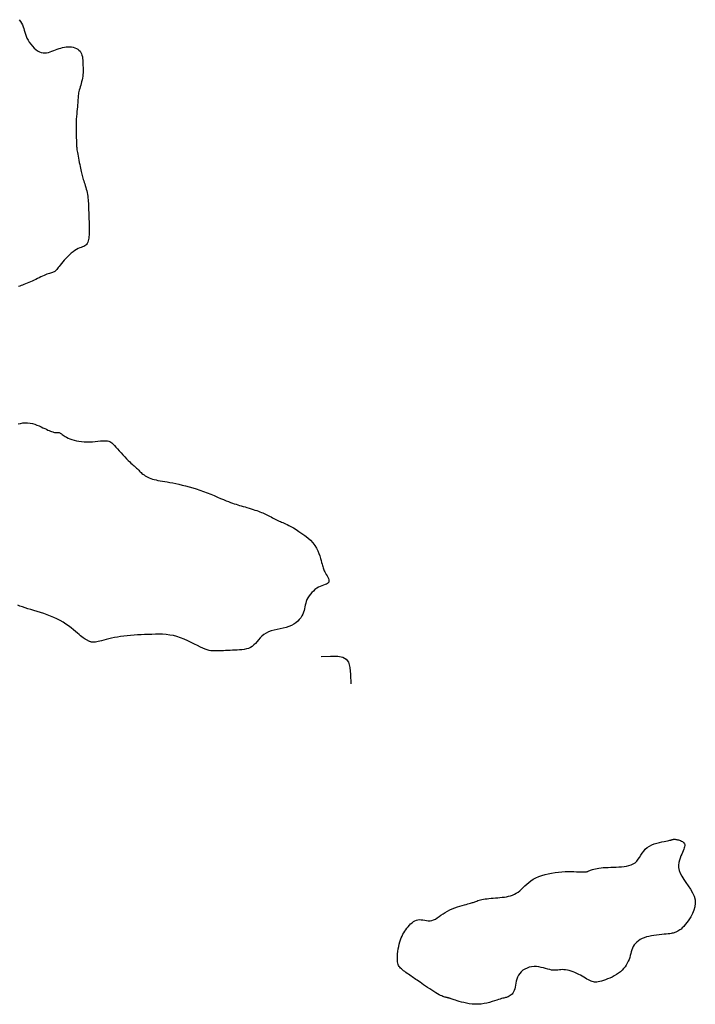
# Model space of a CAD drawing. Header units: millimetres. Extents: x 32690613 to 32693367, y 5343692 to 5344708.
# Tile 731 of 1009: x 32693033 to 32693057, y 5343862 to 5343896. Entities that reach past the tile are written whole.
import ezdxf

# ---------------------------------------------------------------- set-up
doc = ezdxf.new("R2010")
doc.units = ezdxf.units.MM
doc.header["$LTSCALE"] = 20
doc.layers.add('02-DGM_HL_493.00', color=102, linetype='Continuous')

msp = doc.modelspace()

# ---------------------------------------------------------------- linework, layer by layer
at = {"layer": '02-DGM_HL_493.00', "elevation": 493, "flags": 128}
for points in [[(32693032.931, 5343896.221), (32693032.975, 5343896.161), (32693033.013, 5343896.1), (32693033.043, 5343896.038), (32693033.067, 5343895.976), (32693033.088, 5343895.914), (32693033.106, 5343895.85), (32693033.124, 5343895.785), (32693033.145, 5343895.718), (32693033.17, 5343895.649), (32693033.2, 5343895.579), (32693033.238, 5343895.506), (32693033.283, 5343895.434), (32693033.333, 5343895.362), (32693033.388, 5343895.294), (32693033.447, 5343895.232), (32693033.509, 5343895.177), (32693033.572, 5343895.13), (32693033.636, 5343895.095), (32693033.699, 5343895.073), (32693033.762, 5343895.062), (32693033.825, 5343895.06), (32693033.887, 5343895.067), (32693033.949, 5343895.08), (32693034.011, 5343895.098), (32693034.073, 5343895.12), (32693034.134, 5343895.143), (32693034.196, 5343895.166), (32693034.258, 5343895.188), (32693034.319, 5343895.21), (32693034.381, 5343895.229), (32693034.443, 5343895.246), (32693034.505, 5343895.259), (32693034.567, 5343895.268), (32693034.63, 5343895.273), (32693034.692, 5343895.273), (32693034.754, 5343895.268), (32693034.814, 5343895.257), (32693034.871, 5343895.241), (32693034.924, 5343895.22), (32693034.973, 5343895.193), (32693035.016, 5343895.161), (32693035.052, 5343895.123), (32693035.082, 5343895.08), (32693035.104, 5343895.032), (32693035.121, 5343894.98), (32693035.133, 5343894.925), (32693035.142, 5343894.866), (32693035.147, 5343894.806), (32693035.151, 5343894.745), (32693035.153, 5343894.682), (32693035.155, 5343894.62), (32693035.157, 5343894.557), (32693035.159, 5343894.495), (32693035.158, 5343894.432), (32693035.157, 5343894.37), (32693035.153, 5343894.307), (32693035.146, 5343894.244), (32693035.137, 5343894.181), (32693035.124, 5343894.118), (32693035.109, 5343894.056), (32693035.093, 5343893.994), (32693035.075, 5343893.933), (32693035.057, 5343893.874), (32693035.041, 5343893.817), (32693035.025, 5343893.763), (32693035.012, 5343893.712), (32693035.002, 5343893.664), (32693034.995, 5343893.618), (32693034.99, 5343893.573), (32693034.986, 5343893.527), (32693034.983, 5343893.48), (32693034.98, 5343893.431), (32693034.976, 5343893.377), (32693034.972, 5343893.317), (32693034.966, 5343893.251), (32693034.96, 5343893.179), (32693034.952, 5343893.101), (32693034.944, 5343893.018), (32693034.936, 5343892.932), (32693034.929, 5343892.841), (32693034.923, 5343892.748), (32693034.919, 5343892.652), (32693034.916, 5343892.554), (32693034.915, 5343892.456), (32693034.915, 5343892.36), (32693034.916, 5343892.266), (32693034.918, 5343892.176), (32693034.921, 5343892.093), (32693034.924, 5343892.016), (32693034.926, 5343891.949), (32693034.929, 5343891.891), (32693034.931, 5343891.842), (32693034.933, 5343891.798), (32693034.936, 5343891.757), (32693034.94, 5343891.718), (32693034.945, 5343891.677), (32693034.952, 5343891.632), (32693034.961, 5343891.581), (32693034.971, 5343891.522), (32693034.984, 5343891.457), (32693034.997, 5343891.387), (32693035.012, 5343891.314), (32693035.027, 5343891.241), (32693035.041, 5343891.168), (32693035.056, 5343891.098), (32693035.069, 5343891.033), (32693035.082, 5343890.974), (32693035.093, 5343890.921), (32693035.104, 5343890.871), (32693035.114, 5343890.825), (32693035.125, 5343890.78), (32693035.137, 5343890.736), (32693035.15, 5343890.691), (32693035.164, 5343890.644), (32693035.18, 5343890.594), (32693035.198, 5343890.541), (32693035.216, 5343890.485), (32693035.235, 5343890.428), (32693035.253, 5343890.368), (32693035.271, 5343890.308), (32693035.287, 5343890.246), (32693035.301, 5343890.185), (32693035.313, 5343890.122), (32693035.322, 5343890.06), (32693035.329, 5343889.998), (32693035.335, 5343889.936), (32693035.34, 5343889.873), (32693035.343, 5343889.811), (32693035.346, 5343889.748), (32693035.348, 5343889.686), (32693035.351, 5343889.624), (32693035.353, 5343889.561), (32693035.356, 5343889.499), (32693035.358, 5343889.436), (32693035.361, 5343889.374), (32693035.363, 5343889.311), (32693035.365, 5343889.249), (32693035.368, 5343889.186), (32693035.37, 5343889.124), (32693035.372, 5343889.062), (32693035.374, 5343889), (32693035.375, 5343888.939), (32693035.376, 5343888.878), (32693035.375, 5343888.818), (32693035.373, 5343888.76), (32693035.37, 5343888.703), (32693035.365, 5343888.647), (32693035.358, 5343888.594), (32693035.349, 5343888.543), (32693035.336, 5343888.495), (32693035.321, 5343888.451), (32693035.302, 5343888.412), (32693035.278, 5343888.377), (32693035.25, 5343888.348), (32693035.218, 5343888.324), (32693035.18, 5343888.305), (32693035.139, 5343888.288), (32693035.093, 5343888.271), (32693035.043, 5343888.252), (32693034.99, 5343888.23), (32693034.934, 5343888.202), (32693034.874, 5343888.166), (32693034.812, 5343888.122), (32693034.748, 5343888.07), (32693034.684, 5343888.012), (32693034.621, 5343887.951), (32693034.559, 5343887.888), (32693034.501, 5343887.825), (32693034.448, 5343887.763), (32693034.4, 5343887.706), (32693034.358, 5343887.654), (32693034.323, 5343887.607), (32693034.291, 5343887.566), (32693034.264, 5343887.53), (32693034.239, 5343887.498), (32693034.216, 5343887.471), (32693034.193, 5343887.448), (32693034.169, 5343887.43), (32693034.144, 5343887.415), (32693034.116, 5343887.403), (32693034.087, 5343887.393), (32693034.055, 5343887.384), (32693034.02, 5343887.374), (32693033.983, 5343887.364), (32693033.942, 5343887.351), (32693033.897, 5343887.336), (32693033.849, 5343887.317), (32693033.798, 5343887.294), (32693033.744, 5343887.268), (32693033.687, 5343887.241), (32693033.629, 5343887.212), (32693033.569, 5343887.182), (32693033.508, 5343887.153), (32693033.447, 5343887.124), (32693033.386, 5343887.096), (32693033.325, 5343887.069), (32693033.265, 5343887.044), (32693033.206, 5343887.02), (32693033.149, 5343886.998), (32693033.095, 5343886.977), (32693033.044, 5343886.957), (32693032.995, 5343886.939), (32693032.951, 5343886.922), (32693032.91, 5343886.907)], [(32693032.895, 5343882.108), (32693032.976, 5343882.127), (32693033.058, 5343882.142), (32693033.141, 5343882.15), (32693033.224, 5343882.148), (32693033.307, 5343882.137), (32693033.389, 5343882.12), (32693033.47, 5343882.096), (32693033.547, 5343882.068), (32693033.622, 5343882.038), (32693033.693, 5343882.006), (32693033.759, 5343881.975), (32693033.82, 5343881.946), (32693033.877, 5343881.919), (32693033.928, 5343881.895), (32693033.976, 5343881.873), (32693034.02, 5343881.854), (32693034.06, 5343881.838), (32693034.098, 5343881.826), (32693034.132, 5343881.817), (32693034.165, 5343881.811), (32693034.195, 5343881.809), (32693034.224, 5343881.808), (32693034.251, 5343881.808), (32693034.276, 5343881.808), (32693034.3, 5343881.807), (32693034.323, 5343881.804), (32693034.344, 5343881.798), (32693034.365, 5343881.788), (32693034.387, 5343881.774), (32693034.409, 5343881.757), (32693034.434, 5343881.738), (32693034.463, 5343881.716), (32693034.497, 5343881.692), (32693034.537, 5343881.668), (32693034.584, 5343881.642), (32693034.639, 5343881.615), (32693034.702, 5343881.59), (32693034.772, 5343881.565), (32693034.848, 5343881.542), (32693034.929, 5343881.521), (32693035.016, 5343881.504), (32693035.106, 5343881.491), (32693035.2, 5343881.483), (32693035.297, 5343881.481), (32693035.394, 5343881.483), (32693035.491, 5343881.488), (32693035.586, 5343881.496), (32693035.676, 5343881.504), (32693035.761, 5343881.512), (32693035.838, 5343881.519), (32693035.906, 5343881.523), (32693035.963, 5343881.523), (32693036.011, 5343881.519), (32693036.054, 5343881.51), (32693036.092, 5343881.495), (32693036.128, 5343881.472), (32693036.165, 5343881.443), (32693036.205, 5343881.405), (32693036.25, 5343881.358), (32693036.302, 5343881.302), (32693036.36, 5343881.238), (32693036.422, 5343881.169), (32693036.486, 5343881.098), (32693036.551, 5343881.026), (32693036.616, 5343880.956), (32693036.677, 5343880.89), (32693036.734, 5343880.831), (32693036.785, 5343880.78), (32693036.831, 5343880.736), (32693036.872, 5343880.699), (32693036.909, 5343880.667), (32693036.943, 5343880.64), (32693036.973, 5343880.614), (32693037.001, 5343880.591), (32693037.028, 5343880.567), (32693037.053, 5343880.542), (32693037.078, 5343880.517), (32693037.104, 5343880.491), (32693037.129, 5343880.464), (32693037.156, 5343880.437), (32693037.185, 5343880.409), (32693037.215, 5343880.382), (32693037.249, 5343880.354), (32693037.285, 5343880.327), (32693037.325, 5343880.301), (32693037.369, 5343880.275), (32693037.415, 5343880.25), (32693037.466, 5343880.226), (32693037.52, 5343880.204), (32693037.577, 5343880.184), (32693037.638, 5343880.166), (32693037.704, 5343880.15), (32693037.773, 5343880.135), (32693037.846, 5343880.122), (32693037.925, 5343880.108), (32693038.008, 5343880.095), (32693038.096, 5343880.081), (32693038.19, 5343880.065), (32693038.289, 5343880.046), (32693038.395, 5343880.026), (32693038.505, 5343880.002), (32693038.62, 5343879.975), (32693038.739, 5343879.945), (32693038.861, 5343879.912), (32693038.985, 5343879.876), (32693039.111, 5343879.837), (32693039.237, 5343879.795), (32693039.364, 5343879.749), (32693039.49, 5343879.701), (32693039.613, 5343879.652), (32693039.732, 5343879.603), (32693039.847, 5343879.555), (32693039.955, 5343879.509), (32693040.056, 5343879.466), (32693040.148, 5343879.428), (32693040.231, 5343879.395), (32693040.305, 5343879.367), (32693040.373, 5343879.342), (32693040.437, 5343879.32), (32693040.497, 5343879.301), (32693040.556, 5343879.283), (32693040.615, 5343879.265), (32693040.677, 5343879.247), (32693040.742, 5343879.228), (32693040.81, 5343879.208), (32693040.879, 5343879.188), (32693040.95, 5343879.167), (32693041.02, 5343879.145), (32693041.089, 5343879.124), (32693041.155, 5343879.102), (32693041.218, 5343879.081), (32693041.277, 5343879.06), (32693041.332, 5343879.039), (32693041.383, 5343879.019), (32693041.433, 5343878.998), (32693041.48, 5343878.977), (32693041.527, 5343878.955), (32693041.574, 5343878.932), (32693041.621, 5343878.909), (32693041.67, 5343878.884), (32693041.719, 5343878.859), (32693041.768, 5343878.833), (32693041.818, 5343878.807), (32693041.867, 5343878.782), (32693041.914, 5343878.758), (32693041.96, 5343878.736), (32693042.004, 5343878.715), (32693042.045, 5343878.697), (32693042.086, 5343878.68), (32693042.127, 5343878.663), (32693042.172, 5343878.644), (32693042.221, 5343878.622), (32693042.276, 5343878.595), (32693042.34, 5343878.563), (32693042.415, 5343878.523), (32693042.5, 5343878.475), (32693042.594, 5343878.419), (32693042.694, 5343878.356), (32693042.797, 5343878.286), (32693042.9, 5343878.21), (32693042.999, 5343878.129), (32693043.091, 5343878.044), (32693043.173, 5343877.955), (32693043.244, 5343877.863), (32693043.302, 5343877.769), (32693043.351, 5343877.676), (32693043.39, 5343877.584), (32693043.422, 5343877.497), (32693043.447, 5343877.414), (32693043.467, 5343877.339), (32693043.484, 5343877.272), (32693043.497, 5343877.215), (32693043.51, 5343877.166), (32693043.521, 5343877.124), (32693043.533, 5343877.086), (32693043.545, 5343877.051), (32693043.559, 5343877.017), (32693043.576, 5343876.981), (32693043.597, 5343876.943), (32693043.621, 5343876.9), (32693043.647, 5343876.853), (32693043.674, 5343876.805), (32693043.698, 5343876.756), (32693043.719, 5343876.708), (32693043.733, 5343876.663), (32693043.738, 5343876.622), (32693043.733, 5343876.587), (32693043.715, 5343876.558), (32693043.687, 5343876.535), (32693043.649, 5343876.516), (32693043.603, 5343876.498), (32693043.551, 5343876.48), (32693043.494, 5343876.46), (32693043.434, 5343876.436), (32693043.373, 5343876.406), (32693043.312, 5343876.368), (32693043.252, 5343876.324), (32693043.195, 5343876.274), (32693043.14, 5343876.22), (32693043.09, 5343876.161), (32693043.045, 5343876.1), (32693043.005, 5343876.037), (32693042.973, 5343875.973), (32693042.948, 5343875.91), (32693042.928, 5343875.846), (32693042.913, 5343875.783), (32693042.899, 5343875.72), (32693042.886, 5343875.657), (32693042.87, 5343875.594), (32693042.851, 5343875.531), (32693042.826, 5343875.467), (32693042.793, 5343875.403), (32693042.753, 5343875.34), (32693042.704, 5343875.279), (32693042.648, 5343875.22), (32693042.584, 5343875.165), (32693042.511, 5343875.115), (32693042.431, 5343875.07), (32693042.342, 5343875.031), (32693042.246, 5343875), (32693042.144, 5343874.974), (32693042.039, 5343874.95), (32693041.933, 5343874.928), (32693041.828, 5343874.905), (32693041.727, 5343874.878), (32693041.632, 5343874.846), (32693041.545, 5343874.805), (32693041.469, 5343874.756), (32693041.401, 5343874.699), (32693041.34, 5343874.637), (32693041.283, 5343874.573), (32693041.229, 5343874.509), (32693041.176, 5343874.447), (32693041.121, 5343874.391), (32693041.063, 5343874.342), (32693040.999, 5343874.303), (32693040.931, 5343874.272), (32693040.858, 5343874.25), (32693040.782, 5343874.234), (32693040.703, 5343874.222), (32693040.622, 5343874.215), (32693040.54, 5343874.21), (32693040.457, 5343874.207), (32693040.373, 5343874.204), (32693040.291, 5343874.2), (32693040.21, 5343874.197), (32693040.13, 5343874.194), (32693040.054, 5343874.191), (32693039.98, 5343874.188), (32693039.911, 5343874.186), (32693039.846, 5343874.183), (32693039.786, 5343874.181), (32693039.729, 5343874.18), (32693039.673, 5343874.182), (32693039.616, 5343874.188), (32693039.557, 5343874.199), (32693039.493, 5343874.216), (32693039.422, 5343874.241), (32693039.342, 5343874.275), (32693039.252, 5343874.318), (32693039.152, 5343874.368), (32693039.045, 5343874.423), (32693038.931, 5343874.481), (32693038.811, 5343874.538), (32693038.688, 5343874.593), (32693038.563, 5343874.642), (32693038.436, 5343874.684), (32693038.31, 5343874.716), (32693038.184, 5343874.738), (32693038.058, 5343874.753), (32693037.933, 5343874.762), (32693037.808, 5343874.765), (32693037.683, 5343874.764), (32693037.558, 5343874.761), (32693037.433, 5343874.756), (32693037.308, 5343874.751), (32693037.184, 5343874.746), (32693037.06, 5343874.74), (32693036.938, 5343874.732), (32693036.817, 5343874.724), (32693036.698, 5343874.713), (32693036.582, 5343874.7), (32693036.468, 5343874.685), (32693036.358, 5343874.667), (32693036.252, 5343874.646), (32693036.15, 5343874.624), (32693036.054, 5343874.602), (32693035.965, 5343874.58), (32693035.882, 5343874.559), (32693035.807, 5343874.54), (32693035.741, 5343874.523), (32693035.683, 5343874.51), (32693035.634, 5343874.5), (32693035.592, 5343874.493), (32693035.556, 5343874.488), (32693035.525, 5343874.486), (32693035.499, 5343874.486), (32693035.475, 5343874.488), (32693035.454, 5343874.491), (32693035.434, 5343874.496), (32693035.415, 5343874.501), (32693035.396, 5343874.508), (32693035.378, 5343874.516), (32693035.359, 5343874.524), (32693035.34, 5343874.534), (32693035.321, 5343874.545), (32693035.3, 5343874.556), (32693035.278, 5343874.568), (32693035.254, 5343874.582), (32693035.227, 5343874.598), (32693035.196, 5343874.618), (32693035.161, 5343874.643), (32693035.121, 5343874.673), (32693035.074, 5343874.709), (32693035.021, 5343874.752), (32693034.961, 5343874.803), (32693034.894, 5343874.861), (32693034.819, 5343874.923), (32693034.739, 5343874.989), (32693034.651, 5343875.056), (32693034.558, 5343875.122), (32693034.46, 5343875.187), (32693034.356, 5343875.247), (32693034.247, 5343875.303), (32693034.134, 5343875.354), (32693034.019, 5343875.401), (32693033.902, 5343875.444), (32693033.785, 5343875.484), (32693033.668, 5343875.521), (32693033.554, 5343875.557), (32693033.443, 5343875.591), (32693033.335, 5343875.624), (32693033.233, 5343875.656), (32693033.136, 5343875.688), (32693033.043, 5343875.718), (32693032.957, 5343875.747), (32693032.877, 5343875.775)], [(32693043.467, 5343873.991), (32693043.797, 5343874.002), (32693044.046, 5343873.998), (32693044.225, 5343873.968), (32693044.346, 5343873.9), (32693044.423, 5343873.784), (32693044.467, 5343873.608), (32693044.491, 5343873.361), (32693044.506, 5343873.031)]]:
    msp.add_lwpolyline(points, dxfattribs=at)
msp.add_lwpolyline([(32693055.905, 5343867.591), (32693055.938, 5343867.582), (32693055.973, 5343867.571), (32693056.009, 5343867.558), (32693056.044, 5343867.542), (32693056.076, 5343867.523), (32693056.105, 5343867.501), (32693056.128, 5343867.477), (32693056.145, 5343867.449), (32693056.154, 5343867.418), (32693056.156, 5343867.384), (32693056.151, 5343867.345), (32693056.14, 5343867.303), (32693056.124, 5343867.256), (32693056.104, 5343867.205), (32693056.079, 5343867.149), (32693056.052, 5343867.088), (32693056.022, 5343867.022), (32693055.993, 5343866.95), (32693055.968, 5343866.874), (32693055.949, 5343866.792), (32693055.939, 5343866.706), (32693055.941, 5343866.615), (32693055.959, 5343866.519), (32693055.995, 5343866.419), (32693056.05, 5343866.314), (32693056.12, 5343866.206), (32693056.199, 5343866.094), (32693056.281, 5343865.978), (32693056.36, 5343865.86), (32693056.43, 5343865.74), (32693056.484, 5343865.618), (32693056.517, 5343865.494), (32693056.525, 5343865.37), (32693056.509, 5343865.246), (32693056.475, 5343865.125), (32693056.427, 5343865.009), (32693056.368, 5343864.899), (32693056.304, 5343864.798), (32693056.238, 5343864.708), (32693056.176, 5343864.63), (32693056.119, 5343864.566), (32693056.07, 5343864.514), (32693056.026, 5343864.473), (32693055.987, 5343864.442), (32693055.952, 5343864.418), (32693055.921, 5343864.4), (32693055.892, 5343864.385), (32693055.866, 5343864.373), (32693055.841, 5343864.362), (32693055.815, 5343864.352), (32693055.788, 5343864.342), (32693055.758, 5343864.332), (32693055.723, 5343864.323), (32693055.683, 5343864.315), (32693055.634, 5343864.308), (32693055.577, 5343864.301), (32693055.51, 5343864.294), (32693055.434, 5343864.288), (32693055.352, 5343864.281), (32693055.264, 5343864.273), (32693055.174, 5343864.263), (32693055.083, 5343864.251), (32693054.992, 5343864.236), (32693054.904, 5343864.217), (32693054.82, 5343864.194), (32693054.741, 5343864.167), (32693054.668, 5343864.136), (32693054.6, 5343864.101), (32693054.538, 5343864.062), (32693054.483, 5343864.018), (32693054.435, 5343863.971), (32693054.394, 5343863.919), (32693054.361, 5343863.864), (32693054.334, 5343863.805), (32693054.311, 5343863.743), (32693054.292, 5343863.679), (32693054.274, 5343863.613), (32693054.255, 5343863.546), (32693054.236, 5343863.479), (32693054.213, 5343863.412), (32693054.185, 5343863.345), (32693054.152, 5343863.28), (32693054.115, 5343863.215), (32693054.072, 5343863.153), (32693054.023, 5343863.093), (32693053.97, 5343863.035), (32693053.91, 5343862.981), (32693053.845, 5343862.929), (32693053.773, 5343862.882), (32693053.698, 5343862.838), (32693053.62, 5343862.797), (32693053.541, 5343862.761), (32693053.463, 5343862.729), (32693053.387, 5343862.7), (32693053.316, 5343862.676), (32693053.251, 5343862.656), (32693053.192, 5343862.64), (32693053.14, 5343862.628), (32693053.094, 5343862.621), (32693053.05, 5343862.618), (32693053.009, 5343862.62), (32693052.969, 5343862.627), (32693052.929, 5343862.638), (32693052.887, 5343862.654), (32693052.843, 5343862.674), (32693052.795, 5343862.699), (32693052.745, 5343862.727), (32693052.692, 5343862.758), (32693052.636, 5343862.79), (32693052.578, 5343862.824), (32693052.518, 5343862.857), (32693052.455, 5343862.889), (32693052.39, 5343862.92), (32693052.324, 5343862.949), (32693052.257, 5343862.976), (32693052.191, 5343862.999), (32693052.125, 5343863.019), (32693052.061, 5343863.035), (32693051.999, 5343863.047), (32693051.94, 5343863.053), (32693051.885, 5343863.054), (32693051.833, 5343863.052), (32693051.783, 5343863.047), (32693051.732, 5343863.041), (32693051.681, 5343863.036), (32693051.628, 5343863.033), (32693051.572, 5343863.034), (32693051.512, 5343863.041), (32693051.446, 5343863.054), (32693051.376, 5343863.073), (32693051.302, 5343863.093), (32693051.224, 5343863.115), (32693051.144, 5343863.134), (32693051.062, 5343863.15), (32693050.979, 5343863.16), (32693050.896, 5343863.162), (32693050.813, 5343863.153), (32693050.732, 5343863.135), (32693050.653, 5343863.108), (32693050.58, 5343863.073), (32693050.511, 5343863.03), (32693050.449, 5343862.98), (32693050.396, 5343862.924), (32693050.351, 5343862.862), (32693050.317, 5343862.796), (32693050.292, 5343862.727), (32693050.273, 5343862.656), (32693050.258, 5343862.584), (32693050.246, 5343862.514), (32693050.235, 5343862.447), (32693050.222, 5343862.385), (32693050.206, 5343862.329), (32693050.184, 5343862.279), (32693050.158, 5343862.237), (32693050.129, 5343862.201), (32693050.097, 5343862.171), (32693050.064, 5343862.147), (32693050.03, 5343862.126), (32693049.996, 5343862.11), (32693049.964, 5343862.097), (32693049.935, 5343862.086), (32693049.906, 5343862.078), (32693049.876, 5343862.07), (32693049.844, 5343862.062), (32693049.808, 5343862.053), (32693049.767, 5343862.042), (32693049.719, 5343862.028), (32693049.662, 5343862.011), (32693049.595, 5343861.989), (32693049.52, 5343861.964), (32693049.436, 5343861.938), (32693049.346, 5343861.912), (32693049.251, 5343861.887), (32693049.152, 5343861.867), (32693049.049, 5343861.852), (32693048.946, 5343861.844), (32693048.842, 5343861.844), (32693048.739, 5343861.851), (32693048.638, 5343861.864), (32693048.541, 5343861.882), (32693048.449, 5343861.902), (32693048.364, 5343861.924), (32693048.286, 5343861.946), (32693048.218, 5343861.967), (32693048.16, 5343861.985), (32693048.111, 5343862.001), (32693048.07, 5343862.015), (32693048.037, 5343862.026), (32693048.009, 5343862.036), (32693047.987, 5343862.044), (32693047.968, 5343862.05), (32693047.952, 5343862.056), (32693047.937, 5343862.06), (32693047.923, 5343862.064), (32693047.909, 5343862.068), (32693047.896, 5343862.071), (32693047.881, 5343862.074), (32693047.866, 5343862.077), (32693047.848, 5343862.081), (32693047.829, 5343862.086), (32693047.806, 5343862.091), (32693047.78, 5343862.098), (32693047.751, 5343862.107), (32693047.717, 5343862.12), (32693047.678, 5343862.135), (32693047.634, 5343862.155), (32693047.584, 5343862.18), (32693047.529, 5343862.211), (32693047.466, 5343862.248), (32693047.399, 5343862.29), (32693047.329, 5343862.335), (32693047.256, 5343862.383), (32693047.183, 5343862.432), (32693047.112, 5343862.481), (32693047.043, 5343862.528), (32693046.979, 5343862.572), (32693046.921, 5343862.612), (32693046.868, 5343862.649), (32693046.819, 5343862.683), (32693046.773, 5343862.714), (32693046.73, 5343862.744), (32693046.688, 5343862.773), (32693046.646, 5343862.802), (32693046.604, 5343862.831), (32693046.56, 5343862.861), (32693046.516, 5343862.892), (32693046.471, 5343862.923), (32693046.427, 5343862.955), (32693046.385, 5343862.987), (32693046.344, 5343863.018), (32693046.305, 5343863.048), (32693046.27, 5343863.078), (32693046.239, 5343863.107), (32693046.211, 5343863.135), (32693046.188, 5343863.166), (32693046.168, 5343863.199), (32693046.152, 5343863.236), (32693046.14, 5343863.279), (32693046.132, 5343863.329), (32693046.128, 5343863.387), (32693046.127, 5343863.454), (32693046.13, 5343863.528), (32693046.137, 5343863.608), (32693046.146, 5343863.692), (32693046.159, 5343863.777), (32693046.175, 5343863.862), (32693046.193, 5343863.945), (32693046.214, 5343864.024), (32693046.237, 5343864.097), (32693046.263, 5343864.165), (32693046.291, 5343864.228), (32693046.321, 5343864.287), (32693046.353, 5343864.343), (32693046.387, 5343864.397), (32693046.424, 5343864.449), (32693046.462, 5343864.501), (32693046.503, 5343864.552), (32693046.546, 5343864.602), (32693046.591, 5343864.65), (32693046.638, 5343864.693), (32693046.686, 5343864.731), (32693046.737, 5343864.762), (32693046.79, 5343864.786), (32693046.845, 5343864.799), (32693046.902, 5343864.803), (32693046.961, 5343864.798), (32693047.021, 5343864.789), (32693047.082, 5343864.777), (32693047.144, 5343864.766), (32693047.206, 5343864.759), (32693047.268, 5343864.759), (32693047.33, 5343864.768), (32693047.392, 5343864.789), (32693047.454, 5343864.82), (32693047.517, 5343864.859), (32693047.582, 5343864.904), (32693047.649, 5343864.953), (32693047.72, 5343865.004), (32693047.794, 5343865.054), (32693047.873, 5343865.101), (32693047.957, 5343865.143), (32693048.045, 5343865.181), (32693048.134, 5343865.214), (32693048.222, 5343865.244), (32693048.308, 5343865.27), (32693048.39, 5343865.293), (32693048.465, 5343865.313), (32693048.531, 5343865.33), (32693048.588, 5343865.346), (32693048.637, 5343865.359), (32693048.678, 5343865.371), (32693048.714, 5343865.383), (32693048.745, 5343865.393), (32693048.775, 5343865.404), (32693048.804, 5343865.414), (32693048.834, 5343865.425), (32693048.866, 5343865.438), (32693048.901, 5343865.45), (32693048.939, 5343865.463), (32693048.981, 5343865.476), (32693049.027, 5343865.489), (32693049.077, 5343865.501), (32693049.132, 5343865.513), (32693049.191, 5343865.523), (32693049.256, 5343865.532), (32693049.325, 5343865.539), (32693049.398, 5343865.546), (32693049.473, 5343865.552), (32693049.55, 5343865.558), (32693049.628, 5343865.565), (32693049.707, 5343865.572), (32693049.785, 5343865.58), (32693049.861, 5343865.59), (32693049.935, 5343865.602), (32693050.008, 5343865.617), (32693050.079, 5343865.636), (32693050.148, 5343865.659), (32693050.215, 5343865.687), (32693050.279, 5343865.721), (32693050.341, 5343865.761), (32693050.401, 5343865.809), (32693050.46, 5343865.862), (32693050.519, 5343865.919), (32693050.58, 5343865.979), (32693050.644, 5343866.04), (32693050.714, 5343866.1), (32693050.789, 5343866.158), (32693050.872, 5343866.212), (32693050.964, 5343866.261), (32693051.063, 5343866.305), (32693051.169, 5343866.343), (32693051.28, 5343866.376), (32693051.395, 5343866.405), (32693051.512, 5343866.428), (32693051.631, 5343866.447), (32693051.749, 5343866.46), (32693051.866, 5343866.47), (32693051.98, 5343866.475), (32693052.089, 5343866.478), (32693052.193, 5343866.478), (32693052.29, 5343866.476), (32693052.379, 5343866.473), (32693052.459, 5343866.47), (32693052.527, 5343866.467), (32693052.584, 5343866.466), (32693052.63, 5343866.465), (32693052.668, 5343866.466), (32693052.699, 5343866.468), (32693052.725, 5343866.472), (32693052.748, 5343866.477), (32693052.769, 5343866.484), (32693052.79, 5343866.493), (32693052.814, 5343866.503), (32693052.84, 5343866.515), (32693052.87, 5343866.528), (32693052.904, 5343866.541), (32693052.943, 5343866.554), (32693052.987, 5343866.567), (32693053.039, 5343866.579), (32693053.097, 5343866.59), (32693053.163, 5343866.6), (32693053.236, 5343866.608), (32693053.314, 5343866.615), (32693053.398, 5343866.621), (32693053.486, 5343866.625), (32693053.576, 5343866.63), (32693053.669, 5343866.634), (32693053.762, 5343866.637), (32693053.856, 5343866.641), (32693053.948, 5343866.647), (32693054.039, 5343866.655), (32693054.126, 5343866.667), (32693054.209, 5343866.685), (32693054.287, 5343866.711), (32693054.359, 5343866.744), (32693054.423, 5343866.788), (32693054.48, 5343866.843), (32693054.531, 5343866.906), (32693054.579, 5343866.975), (32693054.625, 5343867.048), (32693054.673, 5343867.122), (32693054.724, 5343867.193), (32693054.781, 5343867.26), (32693054.846, 5343867.32), (32693054.921, 5343867.371), (32693055.004, 5343867.413), (32693055.092, 5343867.447), (32693055.182, 5343867.474), (32693055.271, 5343867.496), (32693055.355, 5343867.514), (32693055.433, 5343867.528), (32693055.501, 5343867.54), (32693055.557, 5343867.551), (32693055.602, 5343867.561), (32693055.638, 5343867.57), (32693055.666, 5343867.577), (32693055.688, 5343867.584), (32693055.705, 5343867.59), (32693055.72, 5343867.595), (32693055.735, 5343867.599), (32693055.75, 5343867.603), (32693055.766, 5343867.605), (32693055.783, 5343867.606), (32693055.803, 5343867.607), (32693055.824, 5343867.605), (32693055.848, 5343867.602), (32693055.875, 5343867.597)], close=True, dxfattribs=at)

doc.saveas('drawing.dxf')
